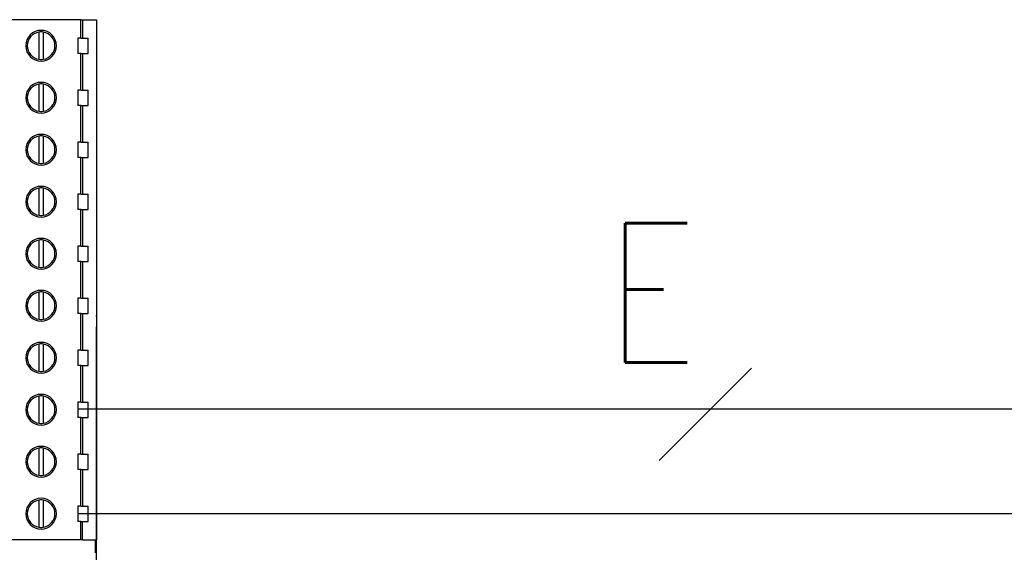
# Model space of a CAD drawing. Header units: millimetres. Extents: x -7023 to 53801, y 9849 to 33561.
# Tile 486 of 537: x 29479 to 29574, y 27695 to 27746. Entities that reach past the tile are written whole.
import ezdxf
from ezdxf.enums import TextEntityAlignment as Align

# ---------------------------------------------------------------- set-up
doc = ezdxf.new("R2010")
doc.units = ezdxf.units.MM
doc.layers.add('IE_SKD', color=6, linetype='Continuous')
doc.layers.add('IE_VSS', color=6, linetype='Continuous')
doc.styles.add('SIMPLEX', font='simplex.shx', dxfattribs={"width": 0.8, "height": 2})

# ---------------------------------------------------------------- blocks, each defined once
blk = doc.blocks.new('Modul kontroli HID X100')
at = {"layer": 'IE_SKD', "linetype": 'Continuous', "lineweight": 25}
for p, q in [((-23980, -33202.698), (-23987.148, -33202.698)), ((-23980, -33204.488), (-23980, -33202.698)), ((-23980, -33202.698), (-23979.819, -33202.698)), ((-23979.819, -33202.698), (-23979.819, -33204.488)), ((-23979.819, -33202.698), (-23978.473, -33202.698)), ((-23978.473, -33202.698), (-23978.473, -33253.498)), ((-23984.103, -33203.908), (-23984.103, -33206.568)), ((-23983.644, -33206.568), (-23983.644, -33203.908)), ((-23980, -33204.488), (-23980.273, -33204.488)), ((-23980.273, -33204.488), (-23980.273, -33205.988)), ((-23980, -33204.488), (-23979.819, -33204.488)), ((-23979.819, -33204.488), (-23979.273, -33204.488)), ((-23979.273, -33205.988), (-23979.273, -33204.488)), ((-23980, -33205.988), (-23980.273, -33205.988)), ((-23980, -33209.568), (-23980, -33205.988)), ((-23980, -33205.988), (-23979.819, -33205.988)), ((-23979.819, -33205.988), (-23979.819, -33209.568)), ((-23979.819, -33205.988), (-23979.273, -33205.988)), ((-23984.103, -33208.988), (-23984.103, -33211.648)), ((-23983.644, -33211.648), (-23983.644, -33208.988)), ((-23980, -33209.568), (-23980.273, -33209.568)), ((-23980.273, -33209.568), (-23980.273, -33211.068)), ((-23980, -33209.568), (-23979.819, -33209.568)), ((-23979.819, -33209.568), (-23979.273, -33209.568)), ((-23979.273, -33211.068), (-23979.273, -33209.568)), ((-23980, -33211.068), (-23980.273, -33211.068)), ((-23980, -33214.648), (-23980, -33211.068)), ((-23980, -33211.068), (-23979.819, -33211.068)), ((-23979.819, -33211.068), (-23979.819, -33214.648)), ((-23979.819, -33211.068), (-23979.273, -33211.068)), ((-23984.103, -33214.068), (-23984.103, -33216.728)), ((-23983.644, -33216.728), (-23983.644, -33214.068)), ((-23980, -33214.648), (-23980.273, -33214.648)), ((-23980.273, -33214.648), (-23980.273, -33216.148)), ((-23980, -33214.648), (-23979.819, -33214.648)), ((-23979.819, -33214.648), (-23979.273, -33214.648)), ((-23979.273, -33216.148), (-23979.273, -33214.648)), ((-23980, -33216.148), (-23980.273, -33216.148)), ((-23980, -33219.728), (-23980, -33216.148)), ((-23980, -33216.148), (-23979.819, -33216.148)), ((-23979.819, -33216.148), (-23979.819, -33219.728)), ((-23979.819, -33216.148), (-23979.273, -33216.148)), ((-23984.103, -33219.148), (-23984.103, -33221.808)), ((-23983.644, -33221.808), (-23983.644, -33219.148)), ((-23980, -33219.728), (-23980.273, -33219.728)), ((-23980.273, -33219.728), (-23980.273, -33221.228)), ((-23980, -33219.728), (-23979.819, -33219.728)), ((-23979.819, -33219.728), (-23979.273, -33219.728)), ((-23979.273, -33221.228), (-23979.273, -33219.728)), ((-23980, -33221.228), (-23980.273, -33221.228)), ((-23980, -33224.808), (-23980, -33221.228)), ((-23980, -33221.228), (-23979.819, -33221.228)), ((-23979.819, -33221.228), (-23979.819, -33224.808)), ((-23979.819, -33221.228), (-23979.273, -33221.228)), ((-23984.103, -33224.228), (-23984.103, -33226.888)), ((-23983.644, -33226.888), (-23983.644, -33224.228)), ((-23980, -33224.808), (-23980.273, -33224.808)), ((-23980.273, -33224.808), (-23980.273, -33226.308)), ((-23980, -33224.808), (-23979.819, -33224.808)), ((-23979.819, -33224.808), (-23979.273, -33224.808)), ((-23979.273, -33226.308), (-23979.273, -33224.808)), ((-23980, -33226.308), (-23980.273, -33226.308)), ((-23980, -33229.888), (-23980, -33226.308)), ((-23980, -33226.308), (-23979.819, -33226.308)), ((-23979.819, -33226.308), (-23979.819, -33229.888)), ((-23979.819, -33226.308), (-23979.273, -33226.308)), ((-23984.103, -33229.308), (-23984.103, -33231.968)), ((-23983.644, -33231.968), (-23983.644, -33229.308)), ((-23980, -33229.888), (-23980.273, -33229.888)), ((-23980.273, -33229.888), (-23980.273, -33231.388)), ((-23980, -33229.888), (-23979.819, -33229.888)), ((-23979.819, -33229.888), (-23979.273, -33229.888)), ((-23979.273, -33231.388), (-23979.273, -33229.888)), ((-23980, -33231.388), (-23980.273, -33231.388)), ((-23980, -33234.968), (-23980, -33231.388)), ((-23980, -33231.388), (-23979.819, -33231.388)), ((-23979.819, -33231.388), (-23979.819, -33234.968)), ((-23979.819, -33231.388), (-23979.273, -33231.388)), ((-23978.467, -33231.704), (-23978.473, -33231.704)), ((-23978.467, -33231.704), (-23978.467, -33232.704)), ((-23978.467, -33276.704), (-23978.467, -33232.704)), ((-23984.103, -33234.388), (-23984.103, -33237.048)), ((-23983.644, -33237.048), (-23983.644, -33234.388)), ((-23980, -33234.968), (-23980.273, -33234.968)), ((-23980.273, -33234.968), (-23980.273, -33236.468)), ((-23980, -33234.968), (-23979.819, -33234.968)), ((-23979.819, -33234.968), (-23979.273, -33234.968)), ((-23979.273, -33236.468), (-23979.273, -33234.968)), ((-23980, -33236.468), (-23980.273, -33236.468)), ((-23980, -33240.048), (-23980, -33236.468)), ((-23980, -33236.468), (-23979.819, -33236.468)), ((-23979.819, -33236.468), (-23979.819, -33240.048)), ((-23979.819, -33236.468), (-23979.273, -33236.468)), ((-23984.103, -33239.468), (-23984.103, -33242.128)), ((-23983.644, -33242.128), (-23983.644, -33239.468)), ((-23980, -33240.048), (-23980.273, -33240.048)), ((-23980.273, -33240.048), (-23980.273, -33241.548)), ((-23980, -33240.048), (-23979.819, -33240.048)), ((-23979.819, -33240.048), (-23979.273, -33240.048)), ((-23979.273, -33241.548), (-23979.273, -33240.048)), ((-23980, -33241.548), (-23980.273, -33241.548)), ((-23980, -33245.128), (-23980, -33241.548)), ((-23980, -33241.548), (-23979.819, -33241.548)), ((-23979.819, -33241.548), (-23979.819, -33245.128)), ((-23979.819, -33241.548), (-23979.273, -33241.548)), ((-23984.103, -33244.548), (-23984.103, -33247.208)), ((-23983.644, -33247.208), (-23983.644, -33244.548)), ((-23980, -33245.128), (-23980.273, -33245.128)), ((-23980.273, -33245.128), (-23980.273, -33246.628)), ((-23980, -33245.128), (-23979.819, -33245.128)), ((-23979.819, -33245.128), (-23979.273, -33245.128)), ((-23979.273, -33246.628), (-23979.273, -33245.128)), ((-23980, -33246.628), (-23980.273, -33246.628)), ((-23980, -33250.208), (-23980, -33246.628)), ((-23980, -33246.628), (-23979.819, -33246.628)), ((-23979.819, -33246.628), (-23979.819, -33250.208)), ((-23979.819, -33246.628), (-23979.273, -33246.628)), ((-23984.103, -33249.628), (-23984.103, -33252.288)), ((-23983.644, -33252.288), (-23983.644, -33249.628)), ((-23980, -33250.208), (-23980.273, -33250.208)), ((-23980.273, -33250.208), (-23980.273, -33251.708)), ((-23980, -33250.208), (-23979.819, -33250.208)), ((-23979.819, -33250.208), (-23979.273, -33250.208)), ((-23979.273, -33251.708), (-23979.273, -33250.208)), ((-23980, -33251.708), (-23980.273, -33251.708)), ((-23980, -33253.498), (-23980, -33251.708)), ((-23980, -33251.708), (-23979.819, -33251.708)), ((-23979.819, -33253.498), (-23979.819, -33251.708)), ((-23979.819, -33251.708), (-23979.273, -33251.708)), ((-23980, -33253.498), (-23987.148, -33253.498)), ((-23979.819, -33253.498), (-23980, -33253.498)), ((-23979.819, -33253.498), (-23978.473, -33253.498)), ((-23978.589, -33253.498), (-23978.589, -33254.768))]:
    blk.add_line(p, q, dxfattribs=at)
for centre, radius, start, end in [((-23983.873, -33205.238), 1.5, 90, 270), ((-23983.873, -33205.238), 1.35, 99.79454, 260.20546), ((-23983.873, -33205.238), 1.35, 90, 99.79454), ((-23983.873, -33205.238), 1.5, 270, 90), ((-23983.873, -33205.238), 1.35, 80.20546, 90), ((-23983.873, -33205.238), 1.35, 279.79454, 80.20546), ((-23983.873, -33205.238), 1.35, 260.20546, 270), ((-23983.873, -33205.238), 1.35, 270, 279.79454), ((-23983.873, -33210.318), 1.5, 90, 270), ((-23983.873, -33210.318), 1.35, 99.79454, 260.20546), ((-23983.873, -33210.318), 1.35, 90, 99.79454), ((-23983.873, -33210.318), 1.5, 270, 90), ((-23983.873, -33210.318), 1.35, 80.20546, 90), ((-23983.873, -33210.318), 1.35, 279.79454, 80.20546), ((-23983.873, -33210.318), 1.35, 260.20546, 270), ((-23983.873, -33210.318), 1.35, 270, 279.79454), ((-23983.873, -33215.398), 1.5, 90, 270), ((-23983.873, -33215.398), 1.35, 99.79454, 260.20546), ((-23983.873, -33215.398), 1.35, 90, 99.79454), ((-23983.873, -33215.398), 1.5, 270, 90), ((-23983.873, -33215.398), 1.35, 80.20546, 90), ((-23983.873, -33215.398), 1.35, 279.79454, 80.20546), ((-23983.873, -33215.398), 1.35, 260.20546, 270), ((-23983.873, -33215.398), 1.35, 270, 279.79454), ((-23983.873, -33220.478), 1.5, 90, 270), ((-23983.873, -33220.478), 1.5, 270, 90), ((-23983.873, -33220.478), 1.35, 99.79454, 260.20546), ((-23983.873, -33220.478), 1.35, 90, 99.79454), ((-23983.873, -33220.478), 1.35, 80.20546, 90), ((-23983.873, -33220.478), 1.35, 279.79454, 80.20546), ((-23983.873, -33220.478), 1.35, 260.20546, 270), ((-23983.873, -33220.478), 1.35, 270, 279.79454), ((-23983.873, -33225.558), 1.5, 90, 270), ((-23983.873, -33225.558), 1.35, 99.79454, 260.20546), ((-23983.873, -33225.558), 1.35, 90, 99.79454), ((-23983.873, -33225.558), 1.5, 270, 90), ((-23983.873, -33225.558), 1.35, 80.20546, 90), ((-23983.873, -33225.558), 1.35, 279.79454, 80.20546), ((-23983.873, -33225.558), 1.35, 260.20546, 270), ((-23983.873, -33225.558), 1.35, 270, 279.79454), ((-23983.873, -33230.638), 1.5, 90, 270), ((-23983.873, -33230.638), 1.35, 99.79454, 260.20546), ((-23983.873, -33230.638), 1.35, 90, 99.79454), ((-23983.873, -33230.638), 1.5, 270, 90), ((-23983.873, -33230.638), 1.35, 80.20546, 90), ((-23983.873, -33230.638), 1.35, 279.79454, 80.20546), ((-23983.873, -33230.638), 1.35, 260.20546, 270), ((-23983.873, -33230.638), 1.35, 270, 279.79454), ((-23983.873, -33235.718), 1.5, 90, 270), ((-23983.873, -33235.718), 1.35, 99.79454, 260.20546), ((-23983.873, -33235.718), 1.35, 90, 99.79454), ((-23983.873, -33235.718), 1.5, 270, 90), ((-23983.873, -33235.718), 1.35, 80.20546, 90), ((-23983.873, -33235.718), 1.35, 279.79454, 80.20546), ((-23983.873, -33235.718), 1.35, 260.20546, 270), ((-23983.873, -33235.718), 1.35, 270, 279.79454), ((-23983.873, -33240.798), 1.5, 90, 270), ((-23983.873, -33240.798), 1.35, 99.79454, 260.20546), ((-23983.873, -33240.798), 1.35, 90, 99.79454), ((-23983.873, -33240.798), 1.5, 270, 90), ((-23983.873, -33240.798), 1.35, 80.20546, 90), ((-23983.873, -33240.798), 1.35, 279.79454, 80.20546), ((-23983.873, -33240.798), 1.35, 260.20546, 270), ((-23983.873, -33240.798), 1.35, 270, 279.79454), ((-23983.873, -33245.878), 1.5, 90, 270), ((-23983.873, -33245.878), 1.35, 99.79454, 260.20546), ((-23983.873, -33245.878), 1.35, 90, 99.79454), ((-23983.873, -33245.878), 1.5, 270, 90), ((-23983.873, -33245.878), 1.35, 80.20546, 90), ((-23983.873, -33245.878), 1.35, 279.79454, 80.20546), ((-23983.873, -33245.878), 1.35, 260.20546, 270), ((-23983.873, -33245.878), 1.35, 270, 279.79454), ((-23983.873, -33250.958), 1.5, 90, 270), ((-23983.873, -33250.958), 1.35, 99.79454, 260.20546), ((-23983.873, -33250.958), 1.35, 90, 99.79454), ((-23983.873, -33250.958), 1.5, 270, 90), ((-23983.873, -33250.958), 1.35, 80.20546, 90), ((-23983.873, -33250.958), 1.35, 279.79454, 80.20546), ((-23983.873, -33250.958), 1.35, 260.20546, 270), ((-23983.873, -33250.958), 1.35, 270, 279.79454)]:
    blk.add_arc(centre, radius, start, end, dxfattribs=at)
blk.add_ellipse((-23979.533, -33231.704), major_axis=(1.066, 0), ratio=0.998074, start_param=0, end_param=0.110481, dxfattribs=at)

msp = doc.modelspace()

# ---------------------------------------------------------------- linework, layer by layer
at = {"layer": 'IE_SKD', "color": 1}
msp.add_line((29484.261, 27708.444, 1462.091), (29699.612, 27708.444, 1462.091), dxfattribs=at)
at = {"layer": 'IE_SKD', "color": 4}
msp.add_line((29484.19, 27698.353, 904.408), (29790.673, 27698.353, 904.408), dxfattribs=at)
at = {"layer": 'IE_VSS', "color": 1, "elevation": 1202.969}
msp.add_lwpolyline([(29540.228, 27703.462), (29549.134, 27712.368)], dxfattribs=at)

# ---------------------------------------------------------------- block references
at = {"layer": 'IE_SKD', "ltscale": 200, "transparency": 33554687, "xscale": 0.9870040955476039, "yscale": 0.9870040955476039, "zscale": 0.9870040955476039}
msp.add_blockref('Modul kontroli HID X100', (53152.795, 60517.171, 346.725), dxfattribs=at)

# ---------------------------------------------------------------- texts
at = {"layer": 'IE_VSS', "color": 1, "style": 'SIMPLEX', "width": 0.8}
msp.add_text('E', height=13.431, dxfattribs=at).set_placement((29543.862, 27712.932, 1202.969), align=Align.RIGHT)

doc.saveas('drawing.dxf')
